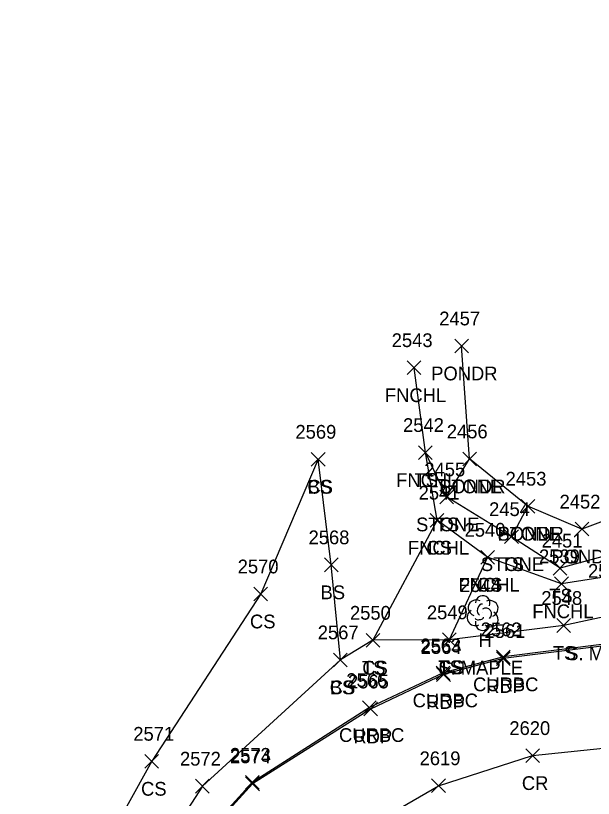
# Model space of a CAD drawing. Extents: x 1462089 to 1464015, y 730534 to 736144.
# Drawn here: x 1463055.4 to 1463139.5, y 733778.4 to 733892.3 of the extents above; entities that cross this region are included whole.
import ezdxf

# ---------------------------------------------------------------- set-up
doc = ezdxf.new("R2010")
doc.units = 0
for name, color, linetype in [('L_A', 7, 'Continuous'), ('L_C', 7, 'Continuous'), ('L_I', 7, 'Continuous'), ('L_TIC', 7, 'Continuous'), ('LASF', 7, 'Continuous'), ('LAWE', 7, 'Continuous'), ('LELB', 7, 'Continuous'), ('LFNC', 7, 'Continuous'), ('LTD', 7, 'Continuous'), ('P_A', 7, 'Continuous'), ('P_I', 7, 'Continuous'), ('P_TIC', 7, 'Continuous'), ('PET', 7, 'Continuous'), ('PRC', 7, 'Continuous'), ('R_A', 7, 'Continuous'), ('R_I', 7, 'Continuous'), ('R_TIC', 7, 'Continuous'), ('RC', 7, 'Continuous')]:
    doc.layers.add(name, color=color, linetype=linetype)

msp = doc.modelspace()

# ---------------------------------------------------------------- linework, layer by layer
at = {"layer": 'L_TIC'}
for points in [[(1463119.33, 733843.24), (1463121.33, 733845.24)], [(1463121.33, 733843.24), (1463119.33, 733845.24)], [(1463112.41, 733840.08), (1463114.41, 733842.08)], [(1463114.41, 733840.08), (1463112.41, 733842.08)], [(1463114.06, 733827.73), (1463116.06, 733829.73)], [(1463116.06, 733827.73), (1463114.06, 733829.73)], [(1463114.06, 733827.73), (1463116.06, 733829.73)], [(1463116.06, 733827.73), (1463114.06, 733829.73)], [(1463098.44, 733826.75), (1463100.44, 733828.75)], [(1463100.44, 733826.75), (1463098.44, 733828.75)], [(1463098.44, 733826.75), (1463100.44, 733828.75)], [(1463100.44, 733826.75), (1463098.44, 733828.75)], [(1463120.49, 733826.8), (1463122.49, 733828.8)], [(1463122.49, 733826.8), (1463120.49, 733828.8)], [(1463120.49, 733826.8), (1463122.49, 733828.8)], [(1463122.49, 733826.8), (1463120.49, 733828.8)], [(1463117.15, 733821.27), (1463119.15, 733823.27)], [(1463119.15, 733821.27), (1463117.15, 733823.27)], [(1463117.15, 733821.27), (1463119.15, 733823.27)], [(1463119.15, 733821.27), (1463117.15, 733823.27)], [(1463128.99, 733819.92), (1463130.99, 733821.92)], [(1463130.99, 733819.92), (1463128.99, 733821.92)], [(1463128.99, 733819.92), (1463130.99, 733821.92)], [(1463130.99, 733819.92), (1463128.99, 733821.92)], [(1463115.76, 733817.88), (1463117.76, 733819.88)], [(1463117.76, 733817.88), (1463115.76, 733819.88)], [(1463115.76, 733817.88), (1463117.76, 733819.88)], [(1463117.76, 733817.88), (1463115.76, 733819.88)], [(1463136.85, 733816.59), (1463138.85, 733818.59)], [(1463138.85, 733816.59), (1463136.85, 733818.59)], [(1463126.59, 733815.49), (1463128.59, 733817.49)], [(1463128.59, 733815.49), (1463126.59, 733817.49)], [(1463126.59, 733815.49), (1463128.59, 733817.49)], [(1463128.59, 733815.49), (1463126.59, 733817.49)], [(1463123.11, 733812.49), (1463125.11, 733814.49)], [(1463125.11, 733812.49), (1463123.11, 733814.49)], [(1463123.11, 733812.49), (1463125.11, 733814.49)], [(1463125.11, 733812.49), (1463123.11, 733814.49)], [(1463100.35, 733811.39), (1463102.35, 733813.39)], [(1463102.35, 733811.39), (1463100.35, 733813.39)], [(1463133.67, 733810.91), (1463135.67, 733812.91)], [(1463135.67, 733810.91), (1463133.67, 733812.91)], [(1463133.87, 733808.63), (1463135.87, 733810.63)], [(1463135.87, 733808.63), (1463133.87, 733810.63)], [(1463090.07, 733807.15), (1463092.07, 733809.15)], [(1463092.07, 733807.15), (1463090.07, 733809.15)], [(1463134.19, 733802.57), (1463136.19, 733804.57)], [(1463136.19, 733802.57), (1463134.19, 733804.57)], [(1463106.42, 733800.41), (1463108.42, 733802.41)], [(1463108.42, 733800.41), (1463106.42, 733802.41)], [(1463106.42, 733800.41), (1463108.42, 733802.41)], [(1463108.42, 733800.41), (1463106.42, 733802.41)], [(1463117.54, 733800.48), (1463119.54, 733802.48)], [(1463119.54, 733800.48), (1463117.54, 733802.48)], [(1463117.54, 733800.48), (1463119.54, 733802.48)], [(1463119.54, 733800.48), (1463117.54, 733802.48)], [(1463101.68, 733797.56), (1463103.68, 733799.56)], [(1463103.68, 733797.56), (1463101.68, 733799.56)], [(1463101.68, 733797.56), (1463103.68, 733799.56)], [(1463103.68, 733797.56), (1463101.68, 733799.56)], [(1463074.21, 733782.8), (1463076.21, 733784.8)], [(1463076.21, 733782.8), (1463074.21, 733784.8)], [(1463081.58, 733779.18), (1463083.58, 733781.18)], [(1463083.58, 733779.18), (1463081.58, 733781.18)]]:
    msp.add_lwpolyline(points, dxfattribs=at)
at = {"layer": 'LASF'}
msp.add_lwpolyline([(1463129.99, 733820.92), (1463127.59, 733816.49), (1463118.15, 733822.27), (1463121.49, 733827.8)], dxfattribs=at)
at = {"layer": 'LAWE'}
msp.add_lwpolyline([(1463134.05, 733954.73), (1463143.25, 733949.42), (1463143.15, 733941.59), (1463145.2, 733937.23), (1463150.13, 733934.94), (1463159.76, 733924.72), (1463159.51, 733911.96), (1463158.8, 733882.5), (1463156.44, 733837.04), (1463149.65, 733822.01), (1463137.85, 733817.59), (1463129.99, 733820.92), (1463121.49, 733827.8), (1463120.33, 733844.24)], dxfattribs=at)
at = {"layer": 'LELB'}
for points in [[(1463135.03, 733962.18), (1463149.81, 733951.76), (1463146.61, 733941.54), (1463146.31, 733938.87), (1463151.99, 733941.54), (1463165.11, 733926.59), (1463166.04, 733912.51), (1463165.06, 733882.33), (1463163.2, 733836.1), (1463151.8, 733816.56), (1463134.67, 733811.91), (1463127.59, 733816.49)], [(1463187.77, 733885.94), (1463189.51, 733877.63), (1463189.17, 733864.48), (1463185.33, 733838.05), (1463181.59, 733831.54), (1463169.24, 733817.75), (1463155.75, 733807.99), (1463135.19, 733803.57), (1463118.54, 733801.48), (1463107.42, 733801.41)], [(1463118.15, 733822.27), (1463115.06, 733828.73)], [(1463099.44, 733827.75), (1463091.07, 733808.15), (1463075.21, 733783.8), (1463060.44, 733757.23)], [(1463102.68, 733798.56), (1463101.35, 733812.39), (1463099.44, 733827.75)], [(1463116.76, 733818.88), (1463107.42, 733801.41), (1463102.68, 733798.56), (1463082.58, 733780.18), (1463066.11, 733754.72), (1463061.33, 733727.2), (1463055.39, 733676.49)], [(1463124.11, 733813.49), (1463118.54, 733801.48)]]:
    msp.add_lwpolyline(points, dxfattribs=at)
at = {"layer": 'LFNC'}
msp.add_lwpolyline([(1463135.82, 733965.08), (1463155.33, 733958.64), (1463162.01, 733953.97), (1463167.7, 733943.29), (1463168.81, 733933.18), (1463167.88, 733903), (1463167.09, 733877.32), (1463165.03, 733833), (1463161.8, 733823.48), (1463155.31, 733816.36), (1463146.38, 733811.4), (1463134.87, 733809.63), (1463124.11, 733813.49), (1463116.76, 733818.88), (1463115.06, 733828.73), (1463113.41, 733841.08)], dxfattribs=at)
at = {"layer": 'LTD'}
msp.add_line((1463123.37, 733805.43), (1463123.37, 733805.43), dxfattribs=at)
msp.add_line((1463123.37, 733805.43), (1463123.37, 733805.43), dxfattribs=at)
msp.add_arc((1463123.41, 733806.86), 1.05, 335.5272, 180.9563, dxfattribs=at)
for centre, major_axis, ratio, start_param, end_param in [((1463122.57, 733806.09), (1.21, -0.51), 0.895232, 1.570796, 4.712389), ((1463124.41, 733806.01), (-1.14, -0.48), 0.949671, 1.570796, 4.712389), ((1463123.16, 733805.88), (-0.208, -0.792), 0.645439, 3.141593, 6.283185), ((1463123.87, 733805.26), (-0.5, 0.667), 0.989748, 3.141593, 6.283185), ((1463122.28, 733804.72), (0.58, -1.04), 0.959034, 3.141593, 6.283185), ((1463124.37, 733804.59), (-1.09, 0.79), 0.841452, 1.570796, 4.712389), ((1463123.37, 733803.93), (0.26, 1.06), 0.942809, 1.570796, 4.712389), ((1463122.91, 733804.68), (-0.625, -0.083), 0.423636, 0, 3.141593)]:
    msp.add_ellipse(centre, major_axis=major_axis, ratio=ratio, start_param=start_param, end_param=end_param, dxfattribs=at)
at = {"layer": 'P_TIC'}
for points in [[(1463125.4, 733797.75), (1463127.4, 733799.75)], [(1463127.4, 733797.75), (1463125.4, 733799.75)], [(1463116.69, 733795.43), (1463118.69, 733797.43)], [(1463118.69, 733795.43), (1463116.69, 733797.43)], [(1463106.08, 733790.41), (1463108.08, 733792.41)], [(1463108.08, 733790.41), (1463106.08, 733792.41)], [(1463129.67, 733783.63), (1463131.67, 733785.63)], [(1463131.67, 733783.63), (1463129.67, 733785.63)], [(1463088.88, 733779.52), (1463090.88, 733781.52)], [(1463090.88, 733779.52), (1463088.88, 733781.52)], [(1463115.96, 733779.24), (1463117.96, 733781.24)], [(1463117.96, 733779.24), (1463115.96, 733781.24)]]:
    msp.add_lwpolyline(points, dxfattribs=at)
at = {"layer": 'PET'}
msp.add_lwpolyline([(1463191.91, 733838.48), (1463190.67, 733835.48), (1463181.85, 733820.69), (1463172.75, 733811.45), (1463161.99, 733804.98), (1463149.28, 733801.64), (1463126.4, 733798.75), (1463117.69, 733796.43), (1463107.08, 733791.41), (1463089.88, 733780.52), (1463079.24, 733768.85), (1463070.48, 733752.5), (1463065.33, 733736.28), (1463064.17, 733726.63), (1463060.14, 733676.48)], dxfattribs=at)
at = {"layer": 'PRC'}
msp.add_lwpolyline([(1463074.9, 733675.15), (1463077.29, 733706.3), (1463078.09, 733724.35), (1463082.04, 733744.25), (1463090.57, 733759.82), (1463101.3, 733771.16), (1463116.96, 733780.24), (1463130.67, 733784.63), (1463147.02, 733786.34), (1463170.33, 733787.79), (1463189.05, 733789.6)], dxfattribs=at)
at = {"layer": 'R_TIC'}
for points in [[(1463125.41, 733798), (1463127.41, 733800)], [(1463127.41, 733798), (1463125.41, 733800)], [(1463116.62, 733795.66), (1463118.62, 733797.66)], [(1463118.62, 733795.66), (1463116.62, 733797.66)], [(1463105.9, 733790.62), (1463107.9, 733792.62)], [(1463107.9, 733790.62), (1463105.9, 733792.62)], [(1463088.84, 733779.74), (1463090.84, 733781.74)], [(1463090.84, 733779.74), (1463088.84, 733781.74)]]:
    msp.add_lwpolyline(points, dxfattribs=at)
at = {"layer": 'RC'}
msp.add_lwpolyline([(1463187.77, 733885.94), (1463187.94, 733886.39), (1463191.11, 733883.54), (1463192.71, 733878.36), (1463191.58, 733838.48), (1463190.53, 733835.54), (1463181.67, 733820.8), (1463172.74, 733811.73), (1463161.9, 733805.21), (1463149.21, 733801.86), (1463126.41, 733799), (1463117.62, 733796.66), (1463106.9, 733791.62), (1463089.84, 733780.74), (1463079.09, 733768.93), (1463070.19, 733752.59), (1463065.21, 733736.34), (1463064.05, 733727.52), (1463064.17, 733726.63), (1463063.53, 733726.54)], dxfattribs=at)

# ---------------------------------------------------------------- texts
at = {"layer": 'L_A'}
for s, p in [('PONDR', (1463115.9, 733839.24)), ('FNCHL', (1463109.16, 733836.08)), ('FNCHL', (1463110.8, 733823.73)), ('TS', (1463113.47, 733823.73)), ('CS', (1463097.88, 733822.75)), ('BS', (1463097.88, 733822.75)), ('STONE', (1463117.03, 733822.8)), ('PONDR', (1463117.06, 733822.8)), ('STONE', (1463113.7, 733817.27)), ('TS', (1463116.56, 733817.27)), ('STONE', (1463125.54, 733815.92)), ('PONDR', (1463125.56, 733815.92)), ('FNCHL', (1463112.51, 733813.88)), ('CS', (1463115.2, 733813.88)), ('PONDR', (1463133.41, 733812.59)), ('STONE', (1463123.13, 733811.49)), ('TS', (1463126, 733811.49)), ('FNCHL', (1463119.86, 733808.49)), ('CS', (1463122.55, 733808.49)), ('BS', (1463099.79, 733807.39)), ('TS', (1463133.08, 733806.91)), ('FNCHL', (1463130.62, 733804.63)), ('CS', (1463089.51, 733803.15)), ('H', (1463122.8, 733800.43)), ('TS', (1463133.6, 733798.57)), ('TS', (1463105.83, 733796.41)), ('CS', (1463105.86, 733796.41)), ('TS', (1463116.95, 733796.48)), ('CS', (1463116.98, 733796.48)), ('CS', (1463101.13, 733793.56)), ('BS', (1463101.13, 733793.56)), ('CS', (1463073.65, 733778.8))]:
    msp.add_text(s, height=2, dxfattribs=at).set_placement(p)
at = {"layer": 'L_C'}
for p in [(1463135.56, 733798.51), (1463116.94, 733796.43)]:
    msp.add_text('S. MAPLE', height=2, dxfattribs=at).set_placement(p)
at = {"layer": 'L_I'}
for s, p in [('2457', (1463117.07, 733847.24)), ('2543', (1463110.15, 733844.08)), ('2542', (1463111.8, 733831.73)), ('2542', (1463111.8, 733831.73)), ('2569', (1463096.13, 733830.75)), ('2569', (1463096.13, 733830.75)), ('2456', (1463118.17, 733830.8)), ('2456', (1463118.17, 733830.8)), ('2455', (1463114.9, 733825.27)), ('2455', (1463114.9, 733825.27)), ('2453', (1463126.73, 733823.92)), ('2453', (1463126.73, 733823.92)), ('2541', (1463114.07, 733821.88)), ('2541', (1463114.07, 733821.88)), ('2452', (1463134.59, 733820.59)), ('2454', (1463124.33, 733819.49)), ('2454', (1463124.33, 733819.49)), ('2540', (1463120.76, 733816.49)), ('2540', (1463120.76, 733816.49)), ('2568', (1463098.04, 733815.39)), ('2451', (1463131.98, 733814.91)), ('2539', (1463131.6, 733812.63)), ('2570', (1463087.72, 733811.15)), ('2545', (1463138.73, 733810.51)), ('2544', (1463120.11, 733808.43)), ('2548', (1463131.93, 733806.57)), ('2550', (1463104.07, 733804.41)), ('2550', (1463104.07, 733804.41)), ('2549', (1463115.27, 733804.48)), ('2549', (1463115.27, 733804.48)), ('2567', (1463099.38, 733801.56)), ('2567', (1463099.38, 733801.56)), ('2571', (1463072.52, 733786.8)), ('2572', (1463079.32, 733783.18))]:
    msp.add_text(s, height=2, dxfattribs=at).set_placement(p)
at = {"layer": 'P_A'}
for s, p in [('RDP', (1463123.89, 733793.75)), ('RDP', (1463115.18, 733791.43)), ('RDP', (1463104.57, 733786.41)), ('CR', (1463129.1, 733779.63))]:
    msp.add_text(s, height=2, dxfattribs=at).set_placement(p)
at = {"layer": 'P_I'}
for s, p in [('2561', (1463123.66, 733801.75)), ('2564', (1463114.38, 733799.43)), ('2565', (1463103.78, 733794.41)), ('2620', (1463127.28, 733787.63)), ('2574', (1463086.62, 733783.52)), ('2619', (1463114.21, 733783.24))]:
    msp.add_text(s, height=2, dxfattribs=at).set_placement(p)
at = {"layer": 'R_A'}
for p in [(1463122, 733794), (1463113.2, 733791.66), (1463102.48, 733786.62)]:
    msp.add_text('CURBC', height=2, dxfattribs=at).set_placement(p)
at = {"layer": 'R_I'}
for s, p in [('2562', (1463123.11, 733802)), ('2563', (1463114.31, 733799.66)), ('2566', (1463103.54, 733794.62)), ('2573', (1463086.58, 733783.74))]:
    msp.add_text(s, height=2, dxfattribs=at).set_placement(p)

doc.saveas('drawing.dxf')
